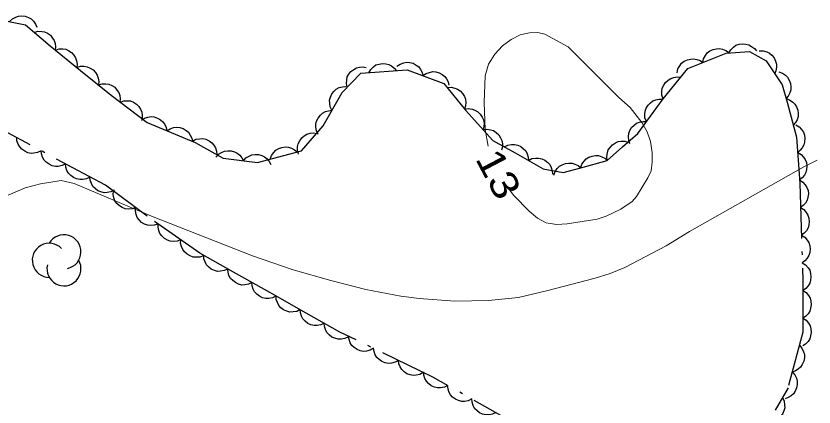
# Model space of a CAD drawing. Extents: x 355726 to 357533, y 5103782 to 5105258.
# Drawn here: x 356139.45 to 356182.7, y 5105116.18 to 5105137.4 of the extents above; entities that cross this region are included whole.
import ezdxf
from ezdxf.enums import TextEntityAlignment as Align

# ---------------------------------------------------------------- set-up
doc = ezdxf.new("R2010")
doc.units = 0
doc.header["$LTSCALE"] = 0.6
doc.linetypes.add('DOT_DASHED', pattern=[7.7, 5, -1.2, 0.3, -1.2])
doc.linetypes.add('LONG_DASHED', pattern=[7.5, 6, -1.5])
doc.layers.add('2', color=7, linetype='LONG_DASHED', lineweight=13)
doc.layers.add('44', color=7, linetype='Continuous', lineweight=25)

msp = doc.modelspace()

# ---------------------------------------------------------------- linework, layer by layer
at = {"layer": '2', "linetype": 'Continuous'}
for points in [[(356165.04, 5105130.34), (356164.89, 5105131.24), (356164.82, 5105132.71), (356164.89, 5105134.15), (356165.07, 5105134.79), (356165.4, 5105135.32), (356165.82, 5105135.78), (356166.29, 5105136.13), (356166.78, 5105136.38), (356167.28, 5105136.49), (356167.73, 5105136.5), (356168.12, 5105136.42), (356169.38, 5105135.72), (356172.12, 5105132.98), (356172.74, 5105132.43), (356173.38, 5105131.61), (356173.66, 5105131.12), (356173.84, 5105130.58), (356173.94, 5105130), (356173.94, 5105129.46), (356173.87, 5105129), (356173.7, 5105128.62), (356173.09, 5105127.61), (356172.84, 5105127.34), (356172.24, 5105126.91), (356171.44, 5105126.53), (356170.96, 5105126.38), (356169.32, 5105126.12), (356168.74, 5105126.08), (356168.19, 5105126.17), (356167.72, 5105126.43), (356167.27, 5105126.8), (356166.43, 5105127.66), (356166.15, 5105128.04)], [(356182.87, 5105129.58), (356182.15, 5105129.21), (356175.95, 5105125.71), (356174.69, 5105124.92), (356172.45, 5105123.75), (356171.66, 5105123.43), (356170.85, 5105123.17), (356168.27, 5105122.5), (356166.69, 5105122.13), (356165.07, 5105121.96), (356163.24, 5105121.92), (356161.3, 5105122.07), (356160.32, 5105122.2), (356158.42, 5105122.55), (356156.51, 5105123.04), (356154.47, 5105123.63), (356152.27, 5105124.38), (356146.8, 5105126.53), (356142.61, 5105128.31), (356141.9, 5105128.47), (356140.79, 5105128.3), (356139.96, 5105128.07), (356137.43, 5105126.99)]]:
    msp.add_lwpolyline(points, dxfattribs=at)
at = {"layer": '44', "linetype": 'DOT_DASHED'}
for points in [[(356138.88, 5105137.14), (356139.97, 5105136.92), (356141.31, 5105135.77), (356142.96, 5105134.44), (356144.61, 5105133.11), (356146.56, 5105131.61), (356149.16, 5105130.54), (356150.68, 5105129.69), (356152.54, 5105129.44), (356153.97, 5105129.83), (356154.93, 5105130.09), (356156.1, 5105131.43), (356157.14, 5105133.25), (356158.14, 5105134.29), (356160.65, 5105134.47), (356162.65, 5105133.74), (356163.82, 5105132.28), (356165.29, 5105130.65), (356166.51, 5105129.97), (356168.03, 5105129.11), (356169.11, 5105128.9), (356170.06, 5105129.16), (356171.5, 5105129.56), (356172.32, 5105130.29), (356173.15, 5105131.03), (356174.52, 5105132.91), (356175.86, 5105134.55), (356177.94, 5105135.38), (356179.2, 5105135.47), (356180.11, 5105134.96), (356180.98, 5105133.67), (356181.24, 5105132.72), (356181.76, 5105130.83), (356181.93, 5105128.33), (356182.1, 5105123.04), (356182.1, 5105120.24), (356181.3, 5105117.23), (356180.6, 5105116.02)], [(356166.9, 5105115.07), (356162.04, 5105117.81), (356157.01, 5105120.25), (356155.19, 5105121.28), (356153.37, 5105122.3), (356151.24, 5105123.5), (356149.42, 5105124.53), (356146.56, 5105126.54), (356144.3, 5105128.21), (356139.01, 5105131.06)]]:
    msp.add_lwpolyline(points, dxfattribs=at)
at = {"layer": '44'}
for points in [[(356139.11, 5105137.09), (356139.26, 5105137.24), (356139.44, 5105137.33), (356139.6, 5105137.39), (356139.77, 5105137.4), (356139.95, 5105137.38), (356140.13, 5105137.31), (356140.28, 5105137.24), (356140.4, 5105137.11), (356140.51, 5105136.96), (356140.58, 5105136.8)], [(356140.44, 5105136.51), (356140.64, 5105136.57), (356140.85, 5105136.56), (356141.01, 5105136.54), (356141.17, 5105136.46), (356141.32, 5105136.35), (356141.44, 5105136.2), (356141.53, 5105136.07), (356141.58, 5105135.9), (356141.6, 5105135.72), (356141.58, 5105135.54)], [(356178.08, 5105135.39), (356178.19, 5105135.57), (356178.34, 5105135.71), (356178.47, 5105135.81), (356178.64, 5105135.86), (356178.82, 5105135.89), (356179.01, 5105135.87), (356179.17, 5105135.84), (356179.32, 5105135.75), (356179.47, 5105135.64), (356179.58, 5105135.5)], [(356141.59, 5105135.55), (356141.79, 5105135.61), (356141.99, 5105135.61), (356142.16, 5105135.59), (356142.32, 5105135.51), (356142.47, 5105135.41), (356142.6, 5105135.27), (356142.69, 5105135.13), (356142.74, 5105134.97), (356142.77, 5105134.78), (356142.76, 5105134.6)], [(356176.68, 5105134.88), (356176.72, 5105135.08), (356176.82, 5105135.26), (356176.92, 5105135.39), (356177.06, 5105135.5), (356177.23, 5105135.58), (356177.42, 5105135.62), (356177.58, 5105135.64), (356177.75, 5105135.6), (356177.92, 5105135.53), (356178.07, 5105135.43)], [(356179.74, 5105135.51), (356179.95, 5105135.51), (356180.14, 5105135.45), (356180.29, 5105135.38), (356180.42, 5105135.27), (356180.54, 5105135.12), (356180.62, 5105134.95), (356180.67, 5105134.79), (356180.67, 5105134.62), (356180.64, 5105134.43), (356180.58, 5105134.27)], [(356160.1, 5105134.67), (356160.27, 5105134.79), (356160.47, 5105134.86), (356160.63, 5105134.89), (356160.8, 5105134.87), (356160.98, 5105134.83), (356161.15, 5105134.73), (356161.28, 5105134.64), (356161.38, 5105134.49), (356161.47, 5105134.33), (356161.51, 5105134.16)], [(356175.29, 5105134.32), (356175.33, 5105134.53), (356175.43, 5105134.7), (356175.53, 5105134.83), (356175.67, 5105134.94), (356175.84, 5105135.02), (356176.02, 5105135.06), (356176.18, 5105135.08), (356176.36, 5105135.04), (356176.53, 5105134.98), (356176.68, 5105134.88)], [(356142.76, 5105134.6), (356142.96, 5105134.67), (356143.16, 5105134.67), (356143.32, 5105134.64), (356143.48, 5105134.57), (356143.64, 5105134.47), (356143.76, 5105134.33), (356143.86, 5105134.19), (356143.91, 5105134.03), (356143.94, 5105133.84), (356143.92, 5105133.66)], [(356157.4, 5105133.52), (356157.36, 5105133.73), (356157.38, 5105133.93), (356157.41, 5105134.09), (356157.5, 5105134.24), (356157.61, 5105134.39), (356157.77, 5105134.5), (356157.91, 5105134.58), (356158.08, 5105134.62), (356158.26, 5105134.63), (356158.44, 5105134.6)], [(356158.57, 5105134.32), (356158.68, 5105134.5), (356158.83, 5105134.64), (356158.96, 5105134.74), (356159.13, 5105134.79), (356159.31, 5105134.82), (356159.5, 5105134.8), (356159.66, 5105134.77), (356159.81, 5105134.69), (356159.96, 5105134.57), (356160.07, 5105134.43)], [(356161.51, 5105134.16), (356161.68, 5105134.28), (356161.87, 5105134.34), (356162.04, 5105134.38), (356162.21, 5105134.36), (356162.39, 5105134.31), (356162.56, 5105134.22), (356162.69, 5105134.12), (356162.79, 5105133.98), (356162.88, 5105133.82), (356162.92, 5105133.64)], [(356174.52, 5105132.91), (356174.46, 5105133.11), (356174.46, 5105133.31), (356174.48, 5105133.48), (356174.56, 5105133.64), (356174.66, 5105133.79), (356174.8, 5105133.92), (356174.94, 5105134.01), (356175.11, 5105134.06), (356175.29, 5105134.09), (356175.47, 5105134.07)], [(356180.79, 5105134.36), (356180.99, 5105134.3), (356181.15, 5105134.18), (356181.27, 5105134.07), (356181.36, 5105133.91), (356181.43, 5105133.74), (356181.44, 5105133.55), (356181.44, 5105133.39), (356181.39, 5105133.22), (356181.3, 5105133.05), (356181.19, 5105132.92)], [(356143.92, 5105133.66), (356144.12, 5105133.72), (356144.33, 5105133.72), (356144.49, 5105133.7), (356144.65, 5105133.63), (356144.81, 5105133.53), (356144.93, 5105133.38), (356145.03, 5105133.25), (356145.08, 5105133.08), (356145.11, 5105132.9), (356145.09, 5105132.72)], [(356156.58, 5105132.28), (356156.49, 5105132.46), (356156.46, 5105132.66), (356156.45, 5105132.83), (356156.5, 5105133), (356156.58, 5105133.17), (356156.7, 5105133.31), (356156.81, 5105133.43), (356156.97, 5105133.51), (356157.15, 5105133.56), (356157.33, 5105133.58)], [(356162.83, 5105133.51), (356163.04, 5105133.53), (356163.24, 5105133.49), (356163.39, 5105133.43), (356163.53, 5105133.33), (356163.66, 5105133.19), (356163.76, 5105133.03), (356163.82, 5105132.88), (356163.84, 5105132.7), (356163.82, 5105132.52), (356163.77, 5105132.34)], [(356145.1, 5105132.73), (356145.3, 5105132.8), (356145.5, 5105132.8), (356145.67, 5105132.79), (356145.83, 5105132.72), (356145.98, 5105132.62), (356146.11, 5105132.48), (356146.21, 5105132.35), (356146.27, 5105132.18), (356146.3, 5105132), (356146.29, 5105131.82)], [(356173.62, 5105131.67), (356173.54, 5105131.87), (356173.53, 5105132.07), (356173.55, 5105132.23), (356173.61, 5105132.4), (356173.71, 5105132.56), (356173.84, 5105132.69), (356173.97, 5105132.79), (356174.14, 5105132.85), (356174.32, 5105132.89), (356174.5, 5105132.88)], [(356181.19, 5105132.92), (356181.38, 5105132.85), (356181.55, 5105132.73), (356181.67, 5105132.62), (356181.76, 5105132.47), (356181.82, 5105132.29), (356181.84, 5105132.1), (356181.84, 5105131.94), (356181.79, 5105131.77), (356181.7, 5105131.61), (356181.58, 5105131.47)], [(356155.84, 5105130.97), (356155.75, 5105131.16), (356155.71, 5105131.36), (356155.71, 5105131.53), (356155.75, 5105131.7), (356155.83, 5105131.86), (356155.95, 5105132.01), (356156.07, 5105132.13), (356156.23, 5105132.21), (356156.4, 5105132.26), (356156.58, 5105132.28)], [(356163.77, 5105132.34), (356163.97, 5105132.37), (356164.17, 5105132.34), (356164.33, 5105132.29), (356164.48, 5105132.19), (356164.61, 5105132.07), (356164.72, 5105131.91), (356164.79, 5105131.76), (356164.82, 5105131.59), (356164.81, 5105131.4), (356164.77, 5105131.23)], [(356146.25, 5105131.74), (356146.42, 5105131.86), (356146.61, 5105131.91), (356146.78, 5105131.94), (356146.95, 5105131.92), (356147.13, 5105131.86), (356147.29, 5105131.76), (356147.42, 5105131.66), (356147.52, 5105131.51), (356147.6, 5105131.34), (356147.63, 5105131.17)], [(356172.73, 5105130.46), (356172.66, 5105130.65), (356172.65, 5105130.86), (356172.66, 5105131.02), (356172.73, 5105131.18), (356172.82, 5105131.34), (356172.96, 5105131.48), (356173.09, 5105131.58), (356173.25, 5105131.64), (356173.44, 5105131.68), (356173.62, 5105131.67)], [(356181.71, 5105131.49), (356181.9, 5105131.39), (356182.03, 5105131.24), (356182.13, 5105131.1), (356182.19, 5105130.94), (356182.21, 5105130.76), (356182.19, 5105130.56), (356182.16, 5105130.41), (356182.07, 5105130.25), (356181.96, 5105130.11), (356181.82, 5105130)], [(356147.63, 5105131.17), (356147.81, 5105131.28), (356148, 5105131.34), (356148.16, 5105131.37), (356148.34, 5105131.35), (356148.51, 5105131.29), (356148.68, 5105131.19), (356148.81, 5105131.09), (356148.9, 5105130.94), (356148.98, 5105130.77), (356149.02, 5105130.6)], [(356154.77, 5105129.9), (356154.71, 5105130.11), (356154.72, 5105130.31), (356154.75, 5105130.47), (356154.83, 5105130.63), (356154.94, 5105130.78), (356155.08, 5105130.9), (356155.22, 5105130.99), (356155.39, 5105131.04), (356155.58, 5105131.06), (356155.75, 5105131.03)], [(356164.77, 5105131.23), (356164.98, 5105131.26), (356165.18, 5105131.22), (356165.34, 5105131.18), (356165.48, 5105131.08), (356165.62, 5105130.95), (356165.72, 5105130.79), (356165.79, 5105130.65), (356165.82, 5105130.47), (356165.82, 5105130.29), (356165.77, 5105130.11)], [(356140.82, 5105130.09), (356140.63, 5105129.99), (356140.43, 5105129.95), (356140.27, 5105129.94), (356140.1, 5105129.98), (356139.93, 5105130.06), (356139.77, 5105130.18), (356139.66, 5105130.29), (356139.57, 5105130.44), (356139.51, 5105130.62), (356139.5, 5105130.8)], [(356149.03, 5105130.61), (356149.21, 5105130.71), (356149.41, 5105130.74), (356149.58, 5105130.75), (356149.75, 5105130.71), (356149.92, 5105130.63), (356150.07, 5105130.51), (356150.18, 5105130.39), (356150.26, 5105130.24), (356150.32, 5105130.06), (356150.34, 5105129.88)], [(356171.5, 5105129.56), (356171.47, 5105129.77), (356171.51, 5105129.97), (356171.55, 5105130.13), (356171.65, 5105130.27), (356171.78, 5105130.41), (356171.94, 5105130.51), (356172.09, 5105130.58), (356172.26, 5105130.61), (356172.45, 5105130.6), (356172.62, 5105130.56)], [(356153.24, 5105129.63), (356153.31, 5105129.83), (356153.43, 5105129.99), (356153.54, 5105130.11), (356153.7, 5105130.2), (356153.87, 5105130.27), (356154.06, 5105130.29), (356154.22, 5105130.28), (356154.39, 5105130.23), (356154.55, 5105130.14), (356154.69, 5105130.03)], [(356165.92, 5105130.3), (356166.11, 5105130.39), (356166.31, 5105130.43), (356166.48, 5105130.43), (356166.65, 5105130.39), (356166.81, 5105130.31), (356166.96, 5105130.19), (356167.08, 5105130.08), (356167.16, 5105129.92), (356167.22, 5105129.74), (356167.23, 5105129.56)], [(356142.14, 5105129.38), (356141.95, 5105129.28), (356141.75, 5105129.24), (356141.59, 5105129.23), (356141.42, 5105129.27), (356141.25, 5105129.35), (356141.09, 5105129.46), (356140.98, 5105129.58), (356140.89, 5105129.73), (356140.83, 5105129.91), (356140.82, 5105130.09)], [(356150.29, 5105129.74), (356150.43, 5105129.9), (356150.6, 5105130), (356150.75, 5105130.07), (356150.93, 5105130.09), (356151.11, 5105130.08), (356151.3, 5105130.03), (356151.45, 5105129.96), (356151.58, 5105129.85), (356151.7, 5105129.7), (356151.78, 5105129.54)], [(356151.78, 5105129.54), (356151.92, 5105129.7), (356152.09, 5105129.8), (356152.24, 5105129.87), (356152.41, 5105129.89), (356152.6, 5105129.88), (356152.78, 5105129.83), (356152.93, 5105129.76), (356153.06, 5105129.65), (356153.18, 5105129.5), (356153.26, 5105129.34)], [(356167.23, 5105129.56), (356167.42, 5105129.66), (356167.62, 5105129.69), (356167.78, 5105129.69), (356167.95, 5105129.65), (356168.12, 5105129.57), (356168.27, 5105129.45), (356168.38, 5105129.34), (356168.46, 5105129.18), (356168.52, 5105129), (356168.54, 5105128.82)], [(356170.06, 5105129.16), (356170.12, 5105129.36), (356170.24, 5105129.52), (356170.35, 5105129.64), (356170.5, 5105129.73), (356170.68, 5105129.8), (356170.87, 5105129.82), (356171.03, 5105129.82), (356171.2, 5105129.76), (356171.36, 5105129.68), (356171.5, 5105129.56)], [(356181.82, 5105130), (356182, 5105129.89), (356182.14, 5105129.74), (356182.23, 5105129.61), (356182.29, 5105129.44), (356182.32, 5105129.26), (356182.3, 5105129.07), (356182.26, 5105128.91), (356182.18, 5105128.76), (356182.06, 5105128.61), (356181.92, 5105128.5)], [(356143.46, 5105128.66), (356143.27, 5105128.57), (356143.07, 5105128.53), (356142.91, 5105128.52), (356142.74, 5105128.56), (356142.57, 5105128.63), (356142.42, 5105128.75), (356142.3, 5105128.87), (356142.21, 5105129.02), (356142.15, 5105129.2), (356142.14, 5105129.38)], [(356168.61, 5105128.76), (356168.68, 5105128.96), (356168.79, 5105129.13), (356168.91, 5105129.25), (356169.06, 5105129.33), (356169.23, 5105129.4), (356169.42, 5105129.42), (356169.59, 5105129.42), (356169.75, 5105129.36), (356169.92, 5105129.28), (356170.06, 5105129.16)], [(356144.78, 5105127.95), (356144.59, 5105127.86), (356144.39, 5105127.82), (356144.23, 5105127.81), (356144.06, 5105127.85), (356143.89, 5105127.92), (356143.74, 5105128.04), (356143.62, 5105128.15), (356143.54, 5105128.31), (356143.48, 5105128.49), (356143.46, 5105128.66)], [(356181.92, 5105128.5), (356182.1, 5105128.39), (356182.23, 5105128.24), (356182.32, 5105128.1), (356182.38, 5105127.93), (356182.4, 5105127.75), (356182.37, 5105127.56), (356182.33, 5105127.4), (356182.24, 5105127.25), (356182.12, 5105127.11), (356181.97, 5105127)], [(356145.94, 5105127), (356145.75, 5105126.93), (356145.54, 5105126.92), (356145.38, 5105126.93), (356145.21, 5105127), (356145.06, 5105127.09), (356144.92, 5105127.23), (356144.82, 5105127.36), (356144.76, 5105127.53), (356144.73, 5105127.71), (356144.74, 5105127.89)], [(356147.15, 5105126.1), (356146.95, 5105126.04), (356146.75, 5105126.03), (356146.58, 5105126.04), (356146.42, 5105126.11), (356146.26, 5105126.2), (356146.13, 5105126.34), (356146.03, 5105126.47), (356145.97, 5105126.63), (356145.94, 5105126.82), (356145.94, 5105127)], [(356181.97, 5105127), (356182.15, 5105126.89), (356182.28, 5105126.74), (356182.37, 5105126.6), (356182.42, 5105126.43), (356182.45, 5105126.25), (356182.42, 5105126.06), (356182.38, 5105125.9), (356182.29, 5105125.75), (356182.17, 5105125.61), (356182.02, 5105125.5)], [(356148.39, 5105125.26), (356148.19, 5105125.18), (356147.99, 5105125.17), (356147.82, 5105125.18), (356147.66, 5105125.24), (356147.5, 5105125.33), (356147.36, 5105125.47), (356147.26, 5105125.59), (356147.19, 5105125.76), (356147.16, 5105125.94), (356147.16, 5105126.12)], [(356182.02, 5105125.5), (356182.2, 5105125.39), (356182.33, 5105125.24), (356182.42, 5105125.1), (356182.47, 5105124.93), (356182.49, 5105124.75), (356182.47, 5105124.56), (356182.43, 5105124.4), (356182.34, 5105124.25), (356182.21, 5105124.11), (356182.07, 5105124)], [(356149.61, 5105124.39), (356149.42, 5105124.32), (356149.22, 5105124.31), (356149.05, 5105124.32), (356148.89, 5105124.38), (356148.73, 5105124.47), (356148.59, 5105124.6), (356148.49, 5105124.73), (356148.42, 5105124.9), (356148.38, 5105125.08), (356148.39, 5105125.26)], [(356150.93, 5105123.67), (356150.74, 5105123.58), (356150.54, 5105123.55), (356150.38, 5105123.54), (356150.21, 5105123.59), (356150.04, 5105123.66), (356149.89, 5105123.78), (356149.78, 5105123.9), (356149.7, 5105124.06), (356149.64, 5105124.23), (356149.63, 5105124.41)], [(356152.24, 5105122.94), (356152.05, 5105122.84), (356151.85, 5105122.81), (356151.69, 5105122.8), (356151.52, 5105122.85), (356151.35, 5105122.93), (356151.2, 5105123.05), (356151.08, 5105123.16), (356151, 5105123.32), (356150.95, 5105123.49), (356150.93, 5105123.67)], [(356182.07, 5105124), (356182.25, 5105123.89), (356182.38, 5105123.74), (356182.47, 5105123.6), (356182.52, 5105123.43), (356182.54, 5105123.25), (356182.52, 5105123.06), (356182.48, 5105122.9), (356182.38, 5105122.75), (356182.26, 5105122.61), (356182.12, 5105122.5)], [(356153.54, 5105122.2), (356153.36, 5105122.11), (356153.16, 5105122.07), (356152.99, 5105122.07), (356152.82, 5105122.11), (356152.65, 5105122.19), (356152.51, 5105122.31), (356152.39, 5105122.43), (356152.31, 5105122.58), (356152.25, 5105122.76), (356152.24, 5105122.94)], [(356182.1, 5105122.5), (356182.27, 5105122.39), (356182.4, 5105122.23), (356182.49, 5105122.09), (356182.53, 5105121.92), (356182.55, 5105121.73), (356182.52, 5105121.54), (356182.47, 5105121.39), (356182.38, 5105121.24), (356182.25, 5105121.1), (356182.1, 5105121)], [(356154.85, 5105121.47), (356154.67, 5105121.37), (356154.47, 5105121.34), (356154.3, 5105121.33), (356154.13, 5105121.38), (356153.96, 5105121.45), (356153.81, 5105121.57), (356153.7, 5105121.69), (356153.62, 5105121.85), (356153.56, 5105122.02), (356153.55, 5105122.2)], [(356156.16, 5105120.73), (356155.97, 5105120.64), (356155.77, 5105120.6), (356155.61, 5105120.6), (356155.44, 5105120.64), (356155.27, 5105120.72), (356155.12, 5105120.84), (356155.01, 5105120.96), (356154.93, 5105121.11), (356154.87, 5105121.29), (356154.85, 5105121.47)], [(356157.47, 5105119.99), (356157.28, 5105119.9), (356157.08, 5105119.87), (356156.91, 5105119.86), (356156.74, 5105119.91), (356156.57, 5105119.98), (356156.43, 5105120.1), (356156.31, 5105120.22), (356156.23, 5105120.38), (356156.17, 5105120.55), (356156.16, 5105120.73)], [(356182.1, 5105121), (356182.27, 5105120.89), (356182.4, 5105120.73), (356182.49, 5105120.59), (356182.53, 5105120.42), (356182.55, 5105120.23), (356182.52, 5105120.04), (356182.47, 5105119.89), (356182.38, 5105119.74), (356182.25, 5105119.6), (356182.1, 5105119.5)], [(356158.83, 5105119.37), (356158.65, 5105119.26), (356158.45, 5105119.22), (356158.29, 5105119.2), (356158.11, 5105119.23), (356157.94, 5105119.3), (356157.79, 5105119.41), (356157.66, 5105119.52), (356157.57, 5105119.67), (356157.51, 5105119.84), (356157.48, 5105120.02)], [(356160.18, 5105118.71), (356160, 5105118.61), (356159.8, 5105118.56), (356159.64, 5105118.55), (356159.46, 5105118.58), (356159.29, 5105118.65), (356159.14, 5105118.76), (356159.01, 5105118.86), (356158.92, 5105119.02), (356158.86, 5105119.19), (356158.83, 5105119.37)], [(356181.91, 5105119.53), (356182.05, 5105119.37), (356182.13, 5105119.18), (356182.18, 5105119.03), (356182.18, 5105118.85), (356182.15, 5105118.67), (356182.07, 5105118.49), (356181.98, 5105118.35), (356181.85, 5105118.24), (356181.7, 5105118.14), (356181.53, 5105118.08)], [(356161.53, 5105118.06), (356161.35, 5105117.95), (356161.15, 5105117.91), (356160.99, 5105117.89), (356160.81, 5105117.92), (356160.64, 5105117.99), (356160.49, 5105118.1), (356160.36, 5105118.21), (356160.27, 5105118.36), (356160.21, 5105118.53), (356160.18, 5105118.71)], [(356162.85, 5105117.35), (356162.67, 5105117.26), (356162.46, 5105117.22), (356162.3, 5105117.22), (356162.13, 5105117.26), (356161.96, 5105117.34), (356161.81, 5105117.46), (356161.7, 5105117.58), (356161.62, 5105117.73), (356161.56, 5105117.91), (356161.55, 5105118.09)], [(356181.53, 5105118.08), (356181.66, 5105117.92), (356181.75, 5105117.74), (356181.79, 5105117.58), (356181.79, 5105117.4), (356181.76, 5105117.22), (356181.68, 5105117.04), (356181.6, 5105116.9), (356181.47, 5105116.79), (356181.31, 5105116.69), (356181.14, 5105116.63)], [(356164.16, 5105116.62), (356163.97, 5105116.52), (356163.77, 5105116.49), (356163.61, 5105116.48), (356163.44, 5105116.53), (356163.27, 5105116.6), (356163.12, 5105116.72), (356163, 5105116.84), (356162.92, 5105117), (356162.87, 5105117.17), (356162.85, 5105117.35)], [(356180.99, 5105116.69), (356181.08, 5105116.5), (356181.11, 5105116.3), (356181.12, 5105116.14), (356181.07, 5105115.97), (356180.99, 5105115.8), (356180.87, 5105115.65), (356180.75, 5105115.54), (356180.59, 5105115.46), (356180.42, 5105115.41), (356180.24, 5105115.39)], [(356165.47, 5105115.88), (356165.28, 5105115.79), (356165.08, 5105115.75), (356164.91, 5105115.75), (356164.74, 5105115.79), (356164.57, 5105115.87), (356164.43, 5105115.99), (356164.31, 5105116.1), (356164.23, 5105116.26), (356164.17, 5105116.44), (356164.16, 5105116.62)]]:
    msp.add_lwpolyline(points, dxfattribs=at)
for centre, start, end in [((356142.056, 5105124.603), 282.2692, 149.7263), ((356141.262, 5105124.141), 44.1154, 269.804), ((356142.056, 5105123.679), 166.9369, 29.6212)]:
    msp.add_arc(centre, 0.923, start, end, dxfattribs=at)

# ---------------------------------------------------------------- texts
at = {"layer": '2', "width": 1.2}
msp.add_text('13', height=1.5, rotation=297.728, dxfattribs=at).set_placement((356164.947, 5105128.479), align=Align.CENTER)

doc.saveas('drawing.dxf')
